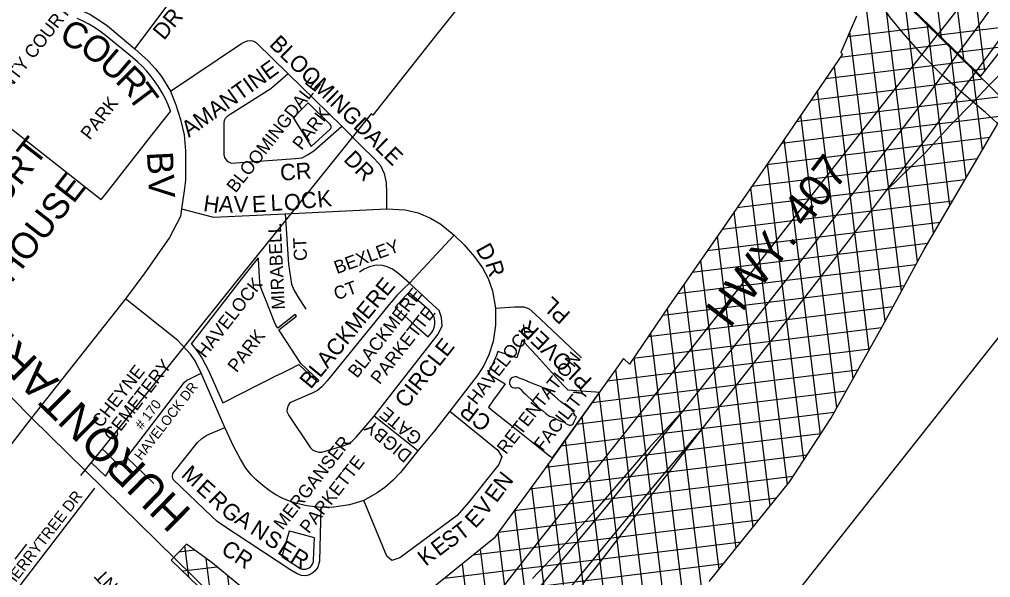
# Model space of a CAD drawing. Extents: x 586326 to 623965, y 4819854 to 4857850.
# Drawn here: x 602920 to 604412, y 4834507 to 4835364 of the extents above; entities that cross this region are included whole.
import ezdxf

# ---------------------------------------------------------------- set-up
doc = ezdxf.new("R2010")
doc.units = 0
for name, color, linetype in [('407 Parkway Belt', 7, 'Continuous'), ('Cemeteries', 7, 'Continuous'), ('Hydro ROW', 7, 'Continuous'), ('Lots_Concessions', 7, 'Continuous'), ('Major Rds and Hwys', 7, 'Continuous'), ('Major Rds Lbls', 7, 'Continuous'), ('Minor Rd Lbls', 7, 'Continuous'), ('Minor Rds', 7, 'Continuous'), ('Park Lbls', 7, 'Continuous'), ('Park Outlines', 7, 'Continuous'), ('Private Rd Lbls', 7, 'Continuous'), ('Private Rds', 7, 'Continuous'), ('Proposed Secondary Rds', 7, 'Continuous'), ('Pts of Interest', 7, 'Continuous'), ('Secondary Rds Lbls', 7, 'Continuous'), ('SWM Ponds', 7, 'Continuous')]:
    doc.layers.add(name, color=color, linetype=linetype)

msp = doc.modelspace()

# ---------------------------------------------------------------- linework, layer by layer
at = {"layer": '407 Parkway Belt'}
for p, q in [((604403.4, 4835285.5), (604364.8, 4835600.1)), ((604371, 4835303.2), (604345.1, 4835514.3)), ((604336.6, 4835337.1), (604318.8, 4835482.2)), ((604275, 4834946.7), (604212.3, 4835457)), ((604299.6, 4834992.1), (604246.7, 4835423.3)), ((604324.5, 4835036), (604281, 4835389.7)), ((604318.4, 4835353.1), (604192.4, 4835337.6)), ((604349.5, 4835078.6), (604315.4, 4835356)), ((604458.4, 4835355.7), (604333.4, 4835340.3)), ((604250.3, 4834901.2), (604195.8, 4835345.4)), ((604345.8, 4835326.2), (604181.2, 4835306)), ((604374.5, 4835121.2), (604349.8, 4835322.3)), ((604432.2, 4835322.2), (604360.6, 4835313.5)), ((604373.2, 4835299.4), (604158.6, 4835273)), ((604225.6, 4834856.7), (604172.1, 4835292.7)), ((604399.5, 4835163.8), (604384.1, 4835288.6)), ((604406, 4835288.8), (604387.8, 4835286.6)), ((604400.6, 4835272.5), (604135.9, 4835240)), ((604428, 4835245.6), (604113.3, 4835207)), ((604200.8, 4834812.4), (604146.4, 4835255.3)), ((604429.8, 4835215.7), (604090.7, 4835174)), ((604176, 4834768.1), (604120.8, 4835217.9)), ((604410.8, 4835183.1), (604067.9, 4835141)), ((604150.8, 4834727), (604095.1, 4835180.5)), ((604391.7, 4835150.5), (604045.2, 4835108)), ((604125.4, 4834687.9), (604069.5, 4835143.3)), ((604372.6, 4835117.9), (604022.4, 4835074.9)), ((604099.9, 4834649.7), (604043.8, 4835106)), ((604353.5, 4835085.4), (603999.6, 4835041.9)), ((604073.6, 4834617.2), (604018.2, 4835068.8)), ((604334.4, 4835052.8), (603976.7, 4835008.9)), ((604315.3, 4835020.2), (603953.7, 4834975.8)), ((604047.4, 4834584.6), (603992.5, 4835031.7)), ((604021.2, 4834552.1), (603966.8, 4834994.7)), ((604297.3, 4834987.8), (603930.7, 4834942.8)), ((604279.7, 4834955.4), (603908, 4834909.8)), ((603995, 4834519.6), (603941.2, 4834957.8)), ((604262.2, 4834923), (603885.6, 4834876.8)), ((603968.5, 4834488.8), (603915.5, 4834920.7)), ((604244.6, 4834890.6), (603863.2, 4834843.8)), ((603941.8, 4834460.5), (603889.9, 4834883.1)), ((604226.4, 4834858.2), (603823, 4834808.7)), ((603849.7, 4834842.2), (603846.7, 4834841.8)), ((603915, 4834432.2), (603864.3, 4834845.4)), ((604208.3, 4834825.7), (603799.3, 4834775.5)), ((603888.3, 4834403.8), (603836.3, 4834827.2)), ((604190.1, 4834793.3), (603775.5, 4834742.4)), ((603860.5, 4834384.2), (603810.5, 4834791.2)), ((604171.9, 4834760.8), (603751.9, 4834709.3)), ((603832.6, 4834365.2), (603784.7, 4834755.1)), ((604151.5, 4834728.1), (603728.4, 4834676.1)), ((603804.7, 4834346.2), (603758.9, 4834719)), ((604130.2, 4834695.3), (603704.2, 4834642.9)), ((603776.8, 4834327.2), (603733.1, 4834682.8)), ((604108.9, 4834662.4), (603680, 4834609.7)), ((603749.1, 4834306.3), (603707.3, 4834647.2)), ((604083.2, 4834629), (603655.8, 4834576.6)), ((603722.2, 4834279.3), (603681.4, 4834611.7)), ((604056.2, 4834595.5), (603616.9, 4834541.6)), ((603695.4, 4834251.2), (603655.5, 4834576.2)), ((604029.1, 4834561.9), (603572.9, 4834505.9)), ((603189.4, 4834549.5), (603165.1, 4834546.5)), ((603180.3, 4834508.2), (603174.4, 4834556.3)), ((603671.1, 4834203), (603628.4, 4834550.8)), ((603214.5, 4834475.2), (603207, 4834536.7)), ((604002.1, 4834528.4), (603392.2, 4834453.5)), ((603656.5, 4834075.7), (603600.9, 4834528.6)), ((603224.1, 4834523.5), (603171.1, 4834517)), ((603248.8, 4834442.2), (603240.5, 4834509.8))]:
    msp.add_line(p, q, dxfattribs=at)
for points in [[(603979.9, 4834501), (604103.9, 4834654.7), (604166.8, 4834751.6), (604246.6, 4834894.2), (604309.9, 4835011.1), (604440.3, 4835233.5), (604080.2, 4835586.6)], [(604261.1, 4835411.7), (604397.1, 4835277.4), (604460.6, 4835358.4), (604479.1, 4835340), (604567.4, 4835430.6)], [(604206.1, 4835369.5), (604182.1, 4835313.5), (604184.6, 4835311), (604081.5, 4835160.6), (603998, 4835039.6), (603917.6, 4834923.9), (603857.2, 4834834.9), (603848.1, 4834843.7), (603772.7, 4834738.4), (603727.1, 4834674.3), (603649.5, 4834567.9), (603550.6, 4834487.9)], [(603307.1, 4834454.4), (603216.4, 4834529.9), (603176.6, 4834558.7), (603153.3, 4834534.2), (603642.7, 4834062.7)]]:
    msp.add_lwpolyline(points, dxfattribs=at)
at = {"layer": 'Cemeteries'}
for p, q in [((603047, 4834704.9), (603030.3, 4834684.2)), ((603053.1, 4834699.5), (603047, 4834704.9)), ((603067.4, 4834685.7), (603053.1, 4834699.5)), ((603030.3, 4834684.2), (603052.1, 4834663)), ((603058.2, 4834671.9), (603067.4, 4834685.7)), ((603052.1, 4834663), (603058.2, 4834671.9))]:
    msp.add_line(p, q, dxfattribs=at)
at = {"layer": 'Hydro ROW'}
for p, q in [((604582.1, 4835076.1), (604156.8, 4834538.7)), ((604156.8, 4834538.7), (604039.3, 4834389.9))]:
    msp.add_line(p, q, dxfattribs=at)
at = {"layer": 'Lots_Concessions'}
for p, q in [((604330.5, 4835340.2), (604755.1, 4835881)), ((603756.4, 4835589.2), (603561.5, 4835341.6)), ((603561.5, 4835341.6), (603463, 4835217.6)), ((604070.6, 4835008.6), (604330.4, 4835340.7)), ((603460.4, 4835219.7), (603336.4, 4835065.3)), ((603463, 4835217.6), (603460.4, 4835219.7)), ((603336.4, 4835065.3), (603261.9, 4834972.5)), ((603900.6, 4834792.7), (604070.6, 4835008.6)), ((603261.9, 4834972.5), (603165, 4834851.7)), ((603165, 4834851.7), (603076.4, 4834741.4)), ((603698.3, 4834537.8), (603900.6, 4834792.7)), ((603076.4, 4834741.4), (603047, 4834704.9)), ((603047, 4834704.9), (603014, 4834664)), ((603035.4, 4834644.5), (602889.1, 4834454.3)), ((603461.5, 4834235.8), (603698.3, 4834537.8))]:
    msp.add_line(p, q, dxfattribs=at)
at = {"layer": 'Major Rds and Hwys'}
for points in [[(604337.6, 4835278.9), (604308.1, 4835309.2), (604277.8, 4835343.1), (604258.5, 4835367.1), (604192.7, 4835460.5), (604158.3, 4835506.7), (604146.1, 4835520.7), (604121.9, 4835548.7), (603938.1, 4835734.8), (603902.8, 4835770.5), (603774.3, 4835897.3)], [(604367, 4835253.4), (604375.2, 4835264.4), (604389.6, 4835283.7), (604416.3, 4835320.2), (604455.9, 4835375.9), (604495.4, 4835431.3), (604534.5, 4835486.9), (604573.8, 4835543.8), (604612.3, 4835600.3), (604650.2, 4835656.9), (604688.5, 4835714.9), (604736, 4835788), (604774.7, 4835848.8)], [(604476.5, 4835471.3), (604395.4, 4835357.7), (604361.2, 4835311.4), (604337.6, 4835278.9)], [(604385.1, 4835237.6), (604410, 4835263.5), (604425.3, 4835279), (604443.7, 4835296.8), (604462.2, 4835314.8), (604481, 4835332.4), (604500.3, 4835349.8), (604519.9, 4835366.8), (604539.9, 4835382.7), (604559.9, 4835399.3), (604580.4, 4835414.9), (604602.7, 4835431.4), (604625.4, 4835447.4), (604646.9, 4835461.9), (604651, 4835464.6)], [(604337.6, 4835278.9), (604326.8, 4835263.9), (604313.6, 4835245.7), (604244.9, 4835155.3), (604175.9, 4835065.4), (604106.6, 4834975.8), (604036.8, 4834886.4), (603939.8, 4834763.9)], [(604367, 4835253.4), (604361, 4835258.6), (604337.6, 4835278.9)], [(604252.4, 4835101.5), (604315.6, 4835184.9), (604367, 4835253.4)], [(604385.1, 4835237.6), (604367, 4835253.4)], [(604252.4, 4835101.5), (604312.7, 4835160.8), (604349.6, 4835200.8), (604385.1, 4835237.6)], [(604591, 4835084.8), (604506.2, 4835142.7), (604443.7, 4835185.7), (604404.2, 4835221.4), (604385.1, 4835237.6)], [(603971.2, 4834738.4), (604054.2, 4834843.8), (604136.1, 4834949.4), (604196.7, 4835027.8), (604252.4, 4835101.5)], [(602938.8, 4834752.7), (602608.5, 4835087.9)], [(603214.9, 4834481.6), (602938.8, 4834752.7)], [(603939.8, 4834763.9), (603930.8, 4834752.5), (603823.1, 4834617.9), (603699.8, 4834468.9), (603594.3, 4834345.3), (603485, 4834220.4), (603484.9, 4834220.2), (603484.7, 4834220)], [(603939.8, 4834763.9), (603887.1, 4834706.2), (603804.6, 4834610.5), (603779.6, 4834582.5), (603755.1, 4834555.2), (603708.2, 4834505.7)], [(603571.8, 4834257.8), (603602.2, 4834292.9), (603646.2, 4834344.3), (603686.9, 4834393.9), (603687.7, 4834394.2), (603688.5, 4834395.2), (603689, 4834395.8), (603689.6, 4834396.7), (603690.1, 4834397.3), (603758.9, 4834482.9), (603829.3, 4834568.2), (603900, 4834653.7), (603971.2, 4834738.4)], [(603785, 4834496.8), (603810.6, 4834528.8), (603971.2, 4834738.4)]]:
    msp.add_lwpolyline(points, dxfattribs=at)
at = {"layer": 'Minor Rds'}
for points in [[(603097.5, 4835319.5), (603137.9, 4835372.9), (603152.4, 4835392.4), (603159.5, 4835403.8), (603163.5, 4835413)], [(603152.1, 4835254.2), (603261.2, 4835327.3), (603267.6, 4835330.7), (603270.6, 4835331.5), (603274.4, 4835332.1), (603278.5, 4835331.6), (603281.4, 4835330.5), (603284.4, 4835328.5), (603332.7, 4835280.7)], [(603332.7, 4835280.7), (603313.6, 4835263.8), (603306.1, 4835257.8), (603243.9, 4835218.2), (603239, 4835215.3), (603236.2, 4835212.2), (603234.8, 4835209.1), (603234.1, 4835205.2), (603234.3, 4835156.3), (603235.6, 4835151.4), (603238.2, 4835148.2), (603241.5, 4835145.6), (603245.6, 4835143.6), (603344, 4835150.8), (603354.7, 4835152.1), (603362.9, 4835156.4), (603372.5, 4835162.5), (603415.2, 4835200.5)], [(603332.7, 4835280.7), (603415.2, 4835200.5)], [(603415.2, 4835200.5), (603445.2, 4835170.5), (603465.7, 4835150.3), (603474.9, 4835140), (603480.5, 4835127.9), (603483.4, 4835113.9), (603483.9, 4835098.5), (603483.9, 4835073.4)], [(603169.3, 4835073.4), (603218.3, 4835060.6), (603328.6, 4835066.1)], [(603328.6, 4835066.1), (603483.9, 4835073.4)], [(603328.6, 4835066.1), (603333.5, 4834988.8), (603338.3, 4834957.7), (603341.9, 4834949.4), (603347.1, 4834939.6), (603360.2, 4834919.7)], [(603483.9, 4835073.4), (603512.8, 4835071.8), (603532.6, 4835067.5), (603551.8, 4835059), (603567.4, 4835049.9), (603588.1, 4835033.1)], [(603588.1, 4835033.1), (603519.1, 4834959.6)], [(603588.1, 4835033.1), (603603.4, 4835018.1), (603619.4, 4835000), (603631.5, 4834982.9), (603640.1, 4834966.7), (603646.7, 4834947.6), (603651.5, 4834920.8)], [(603519.1, 4834959.6), (603503.1, 4834973.5), (603493, 4834980.9), (603485.2, 4834984.7), (603477.8, 4834986.4), (603468.3, 4834987), (603457.9, 4834984.7), (603449.6, 4834981.1), (603442.4, 4834976.4)], [(603519.1, 4834959.6), (603510.4, 4834951.2), (603499.7, 4834940.3), (603488.1, 4834926.9), (603392.8, 4834809.6), (603384.9, 4834800.3), (603377.8, 4834794.5), (603369.8, 4834790.4), (603343.6, 4834779.2), (603335.6, 4834775.4), (603332.8, 4834771.6), (603331.2, 4834766.5), (603330.9, 4834762.5), (603334.2, 4834756.3), (603367.3, 4834706.7), (603370.7, 4834703), (603374.7, 4834701.3), (603380, 4834700), (603384.5, 4834700.1), (603419.1, 4834709.9), (603425.2, 4834712.7), (603431.3, 4834716.7), (603437.2, 4834722.7), (603465, 4834755.2)], [(603465, 4834755.2), (603563.3, 4834880.9), (603569.6, 4834893.8), (603568.7, 4834906.8), (603564.7, 4834917.4), (603555.4, 4834926), (603519.1, 4834959.6)], [(603199.5, 4834821.2), (603190.1, 4834840.1), (603182.7, 4834850.5), (603176.9, 4834856.9), (603163.2, 4834871.5), (603083, 4834935.3)], [(603651.5, 4834920.8), (603651.5, 4834894.7), (603648, 4834869.8), (603641.2, 4834849.3), (603633.5, 4834832.8), (603624.3, 4834818.6), (603581.3, 4834762.8)], [(603651.5, 4834920.8), (603680.5, 4834922.9), (603694.9, 4834923.2), (603703, 4834920), (603711.8, 4834912.5), (603783.4, 4834844.8)], [(603235.8, 4834737.8), (603199.5, 4834821.2)], [(603581.3, 4834762.8), (603655.2, 4834702.8), (603661.4, 4834692.8), (603656.4, 4834680.9), (603610.1, 4834622.4), (603592.5, 4834602.5), (603504.7, 4834537.4), (603492.2, 4834533.6), (603484.7, 4834539.9), (603449.3, 4834625.7)], [(603532.1, 4834701.7), (603465, 4834755.2)], [(603581.3, 4834762.8), (603557.7, 4834732.6), (603532.1, 4834701.7)], [(603383.2, 4834615.1), (603381.3, 4834532.4), (603378.3, 4834523), (603374.5, 4834517.5), (603370.6, 4834514.6), (603365.5, 4834511.6), (603359.9, 4834510), (603353.6, 4834510.4), (603346.8, 4834512.9), (603337.1, 4834518.5), (603230.4, 4834588.8), (603223.4, 4834594.1), (603215.9, 4834601.1), (603156.2, 4834657.8), (603155.1, 4834661.8), (603155.8, 4834666.9), (603193.6, 4834714.7), (603200.4, 4834721), (603208.1, 4834725.9), (603235.8, 4834737.8)], [(603383.2, 4834615.1), (603361.7, 4834617.6), (603346.3, 4834620.9), (603335.2, 4834624.6), (603323.9, 4834629.1), (603314.2, 4834634.4), (603305.3, 4834640), (603294.3, 4834648.1), (603283.5, 4834657.9), (603276.1, 4834665.1), (603268.1, 4834675.2), (603259.7, 4834689), (603249.3, 4834708.1), (603235.8, 4834737.8)], [(603532.1, 4834701.7), (603505.5, 4834668.7), (603494.2, 4834656.8), (603481.7, 4834645.5), (603469.6, 4834637.4), (603449.3, 4834625.7)], [(603449.3, 4834625.7), (603427.2, 4834619), (603403.1, 4834615.3), (603383.2, 4834615.1)]]:
    msp.add_lwpolyline(points, dxfattribs=at)
at = {"layer": 'Park Outlines'}
msp.add_lwpolyline([(602796.7, 4835283.7), (603045.9, 4835087.7), (603051.4, 4835094.8), (603126.8, 4835190.6), (603152.3, 4835223), (603152.5, 4835223.2), (603152.4, 4835223.6), (603148.6, 4835233.1), (603144.4, 4835242.4), (603139.6, 4835251.5), (603134.4, 4835260.3), (603128.7, 4835268.8), (603122.6, 4835277), (603116, 4835284.8), (603109, 4835292.3), (603101.6, 4835299.4), (603093.8, 4835306.1), (603051.7, 4835340.5), (603043.8, 4835346.5), (603035.5, 4835352.1), (603026.9, 4835357.2), (603018, 4835361.8), (603008.9, 4835365.9)], dxfattribs=at)
for points in [[(603363.5, 4835236.6), (603340.6, 4835213.4), (603342.4, 4835211.1), (603368.2, 4835169.3), (603397.5, 4835195.7), (603398.5, 4835197), (603399.1, 4835198.5), (603399.1, 4835200.1), (603398.6, 4835201.7), (603397.7, 4835203)], [(603232.4, 4834775.6), (603262.7, 4834790.9), (603287.8, 4834803.6), (603302.1, 4834810.8), (603313.1, 4834816.4), (603324.2, 4834821.9), (603335.3, 4834827.5), (603349.3, 4834834.6), (603378, 4834807.6), (603378.8, 4834808.5), (603380, 4834809.8), (603352.2, 4834836), (603350.2, 4834839), (603331.2, 4834868.3), (603318.5, 4834887.9), (603345.7, 4834908.9), (603343.9, 4834911.3), (603316.9, 4834890.5), (603313.9, 4834895), (603312.2, 4834899.4), (603307.4, 4834911.2), (603303.7, 4834920.5), (603299, 4834932.1), (603294.4, 4834943.7), (603289.8, 4834955.3), (603289.7, 4834955.6), (603288.9, 4834968.3), (603288.3, 4834978.2), (603287.7, 4834987.2), (603287.2, 4834996.1), (603287.1, 4834998.4), (603265.1, 4834970.5), (603193.1, 4834878.2), (603184.2, 4834866.8), (603184, 4834866.6), (603190.3, 4834858.9), (603196.1, 4834851), (603201.4, 4834842.7), (603206.2, 4834834), (603210.5, 4834825.1)], [(603515.1, 4834941.9), (603507.1, 4834933.5), (603503.8, 4834929.8), (603500.6, 4834926.1), (603497.2, 4834921.9), (603522.5, 4834899.4), (603547.9, 4834876.8), (603552.9, 4834883), (603555, 4834886.2), (603556.7, 4834889.6), (603557.7, 4834893.2), (603558.3, 4834897), (603558.2, 4834900.8), (603557.6, 4834904.5), (603556.5, 4834908.1), (603554.8, 4834911.5), (603552.6, 4834914.6), (603549.9, 4834917.4), (603521.9, 4834942.2), (603520.7, 4834943), (603519.2, 4834943.4), (603517.7, 4834943.3), (603516.3, 4834942.8)], [(603692.4, 4834872.4), (603688.7, 4834859.6), (603684.5, 4834844.6), (603655, 4834854.3), (603654.6, 4834853.2), (603652.9, 4834848.4), (603651.1, 4834843.6), (603649.1, 4834838.9), (603646.9, 4834834.3), (603644.6, 4834829.7), (603642.2, 4834825.3), (603639.6, 4834820.9), (603666.3, 4834804.7), (603657.2, 4834792.1), (603648.6, 4834780), (603640.7, 4834768.9), (603647.6, 4834763.4), (603657.1, 4834755.8), (603666.7, 4834748.2), (603676.2, 4834740.6), (603688.7, 4834730.6), (603704.4, 4834718.1), (603724.2, 4834702.3), (603735.2, 4834693.7), (603735.4, 4834693.5), (603738.7, 4834690.9), (603811.4, 4834791.4), (603805.8, 4834791.9), (603805.4, 4834791.9), (603782.5, 4834793.5), (603763, 4834794.9), (603755.6, 4834803), (603742.3, 4834817.6), (603733.1, 4834827.8), (603723.8, 4834837.9), (603714.6, 4834848.1), (603705.3, 4834858.2), (603696.1, 4834868.4)], [(603334.4, 4834578.6), (603323, 4834539.7), (603349.1, 4834522.5), (603351.6, 4834521.2), (603354.3, 4834520.3), (603357.2, 4834520), (603360, 4834520.3), (603362.8, 4834521.1), (603365.3, 4834522.4), (603367.6, 4834524.2), (603369.4, 4834526.4), (603370.9, 4834528.9), (603371.8, 4834531.6), (603372.1, 4834534.4), (603373.3, 4834568.5), (603354.5, 4834573.4), (603341, 4834576.9)]]:
    msp.add_lwpolyline(points, close=True, dxfattribs=at)
at = {"layer": 'Private Rds'}
for points in [[(603085, 4834691.7), (603173.9, 4834807.4), (603177.4, 4834810.4), (603183, 4834813.2), (603199.5, 4834821.2)], [(603067.9, 4834676.4), (603072.6, 4834683), (603076.3, 4834685.8), (603079.3, 4834686.8), (603085, 4834691.7)], [(603085, 4834691.7), (603126.4, 4834651.6)], [(602913.3, 4834535.6), (602931.3, 4834558.8)]]:
    msp.add_lwpolyline(points, dxfattribs=at)
at = {"layer": 'Proposed Secondary Rds'}
for points in [[(602987.2, 4835387.9), (603011.5, 4835379.9), (603028.3, 4835372.3), (603042.5, 4835363.5), (603055.3, 4835354.6), (603097.5, 4835319.5)], [(603097.5, 4835319.5), (603117.8, 4835301.1), (603129.1, 4835288.4), (603138.3, 4835276.9), (603152.1, 4835254.2)], [(603152.1, 4835254.2), (603160.2, 4835233.4), (603167.6, 4835210.6), (603173.1, 4835187.1), (603175.1, 4835162.7), (603175.3, 4835135.7), (603175.3, 4835117.6), (603173.4, 4835101.4), (603169.3, 4835073.4)], [(603169.3, 4835073.4), (603167.4, 4835062), (603150.9, 4835029.5), (603113, 4834975.4), (603083, 4834935.3)], [(603083, 4834935.3), (602938.8, 4834752.7)], [(602938.8, 4834752.7), (602776.6, 4834542.6), (602750.8, 4834509.2)]]:
    msp.add_lwpolyline(points, dxfattribs=at)
at = {"layer": 'SWM Ponds'}
msp.add_lwpolyline([(603684.1, 4834815.4), (603681.6, 4834815.8), (603679.2, 4834815.2), (603675.4, 4834813.4), (603673.4, 4834810.5), (603672.8, 4834807.5), (603672.9, 4834804.7), (603674.9, 4834801.2), (603677.4, 4834799.2), (603680.7, 4834798.8), (603684.2, 4834798.9), (603686.8, 4834799.2), (603689.1, 4834797.8), (603690.6, 4834795.9), (603693.5, 4834792.5), (603697.4, 4834789), (603701.4, 4834785.4), (603706.1, 4834780.7), (603709.9, 4834776.8), (603712.5, 4834773.9), (603715.4, 4834770.4), (603718.9, 4834767), (603723.5, 4834763.6), (603728.8, 4834759.1), (603734.4, 4834755.3), (603739.3, 4834753.5), (603746.1, 4834749.8), (603751.4, 4834747.6), (603757.4, 4834745.7), (603760, 4834743.2), (603761.5, 4834742.7), (603765.1, 4834741.3), (603767.2, 4834741.3), (603770.3, 4834742.3), (603772, 4834745.8), (603774.1, 4834749.8), (603775.1, 4834752), (603775.7, 4834754.1), (603775.1, 4834755.3), (603773.3, 4834755.6), (603772.4, 4834756.4), (603773.6, 4834757.7), (603772.5, 4834758.9), (603771.4, 4834760.2), (603770.6, 4834762.1), (603768.8, 4834765), (603763, 4834769.1), (603757.2, 4834773.6), (603752.1, 4834777.2), (603747, 4834781.4), (603742.3, 4834786), (603736, 4834790.8), (603730.1, 4834795), (603725, 4834798.4), (603721.4, 4834800.1), (603716.4, 4834802.3), (603710.8, 4834804.5), (603703, 4834807.4), (603697.9, 4834809.9), (603692.2, 4834812.2), (603687.9, 4834813.7)], close=True, dxfattribs=at)

# ---------------------------------------------------------------- texts
at = {"layer": 'Cemeteries'}
for s, p in [('CEMETERY', (603063.4, 4834715.2)), ('CHEYNE', (603045.3, 4834735.9))]:
    msp.add_text(s, height=20, rotation=52, dxfattribs=at).set_placement(p)
at = {"layer": 'Major Rds Lbls'}
for s, height, rotation, p in [('HWY. 407', 49.99, 52.6631, (604011.4, 4834888.7)), ('HURONTARIO      ST', 49.998, 135.4244, (603186.3, 4834609.1))]:
    msp.add_text(s, height=height, rotation=rotation, dxfattribs=at).set_placement(p)
at = {"layer": 'Minor Rd Lbls'}
for s, height, rotation, p in [('DR', 25, 50.371, (603142.1, 4835331.3)), ('BLOOMINGDALE', 25.002, 315.7579, (603302.5, 4835324.7)), ('AMANTINE', 25, 35.7839, (603180.3, 4835182.5)), ('DR', 25, 314.4839, (603416.7, 4835148.3)), ('CR', 25, 4.4348, (603321.5, 4835116.6)), ('H', 25, 351.8699, (603201.6, 4835070.2)), ('L', 25, 2.8271, (603306.4, 4835070.3)), ('O', 25, 2.8271, (603327.1, 4835070.8)), ('C', 25, 6.1291, (603354, 4835073.4)), ('K', 25, 6.1291, (603378.9, 4835075.5)), ('A', 25, 354.8056, (603225.8, 4835069.3)), ('V', 25, 0, (603249.3, 4835068.2)), ('E', 25, 2.8271, (603277.9, 4835068)), ('MIRABELL', 20, 92.7263, (603328, 4834919.3)), ('CT', 20, 92.7263, (603362.1, 4834994)), ('BEXLEY', 20, 19.8552, (603407.8, 4834973.2)), ('D', 25, 299.0546, (603620.4, 4835011.8)), ('R', 25, 287.1027, (603635.6, 4834989.7)), ('BLACKMERE', 25, 50.5472, (603367.6, 4834795.6)), ('CT', 20, 19.8552, (603407.2, 4834932.9)), ('PL', 25, 137.5756, (603768.2, 4834912.8)), ('PLOVER', 25, 136.5935, (603801.5, 4834811.3)), ('CIRCLE', 25, 51.7183, (603514.1, 4834765.8)), ('GATE', 20, 140.5466, (603540.3, 4834724.3)), ('CR', 25, 142.5662, (603647.4, 4834749.5)), ('DIGBY', 20, 140.5663, (603524.9, 4834697.7)), ('M', 25, 318.0128, (603167.2, 4834663.4)), ('N', 25, 51.009, (603665.4, 4834638.2)), ('E', 25, 318.0128, (603190, 4834641.8)), ('E', 25, 53.553, (603653, 4834620.8)), ('R', 25, 315, (603208.7, 4834625.2)), ('V', 25, 52.4809, (603636.3, 4834600.4)), ('G', 25, 318.4468, (603227.8, 4834607.3)), ('A', 25, 327.9946, (603249, 4834592)), ('E', 25, 46.9793, (603620.3, 4834581.5)), ('N', 25, 327.9946, (603272.9, 4834575.9)), ('T', 25, 37.7025, (603598.5, 4834562.8)), ('S', 25, 327.9946, (603294.5, 4834560.8)), ('S', 25, 37.6641, (603581, 4834550.4)), ('CR', 25, 326.5191, (603228.1, 4834545.7)), ('E', 25, 327.9946, (603314.9, 4834545)), ('E', 25, 37.1756, (603564.4, 4834538.9)), ('R', 25, 327.9946, (603334.5, 4834532.8)), ('K', 25, 38.2814, (603544.3, 4834523.8)), ('DUPONT', 20, 134.093, (603126.5, 4834440.7))]:
    msp.add_text(s, height=height, rotation=rotation, dxfattribs=at).set_placement(p)
at = {"layer": 'Park Lbls'}
for s, height, p in [('COUNTY COURT', 19.992, (602867.4, 4835207.5)), ('BLOOMINGDALE', 19.992, (603252.3, 4835096.9)), ('PARK', 19.99, (603028.1, 4835178.3)), ('PARK', 19.99, (603353.6, 4835162.4)), ('HAVELOCK', 19.99, (603205.2, 4834843.2)), ('BLACKMERE', 19.99, (603438.8, 4834812.3)), ('PARKETTE', 19.99, (603473.5, 4834802.6)), ('PARK', 19.99, (603253.9, 4834820.9)), ('HAVELOCK', 19.99, (603622.1, 4834771.3)), ('RETENTATION', 19.992, (603667.6, 4834695.3)), ('FACILITY', 19.99, (603724.3, 4834699.8)), ('MERGANSER', 19.99, (603324.6, 4834579)), ('PARKETTE', 19.99, (603364.7, 4834573.5))]:
    msp.add_text(s, height=height, rotation=52, dxfattribs=at).set_placement(p)
at = {"layer": 'Private Rd Lbls'}
for s, height, rotation, p in [('HAVELOCK DR', 15, 52.4385, (603107.3, 4834686)), ('# 170', 15, 52.4385, (603108.3, 4834733.4)), ('CHERRYTREE DR', 17, 52.2155, (602898.2, 4834477.7))]:
    msp.add_text(s, height=height, rotation=rotation, dxfattribs=at).set_placement(p)
at = {"layer": 'Pts of Interest'}
for s, p in [('COURT', (602848, 4835013.5)), ('HOUSE', (602907.7, 4834958.3))]:
    msp.add_text(s, height=39.98, rotation=52, dxfattribs=at).set_placement(p)
at = {"layer": 'Secondary Rds Lbls'}
for s, rotation, p in [('C', 335.2249, (602979.4, 4835330.3)), ('O', 323.1301, (603010.1, 4835316)), ('U', 319.2679, (603039.9, 4835292.1)), ('R', 315, (603065.7, 4835268.9)), ('T', 306.8699, (603084.4, 4835246.8)), ('BV', 272.8624, (603115.9, 4835160.7))]:
    msp.add_text(s, height=40, rotation=rotation, dxfattribs=at).set_placement(p)

doc.saveas('drawing.dxf')
